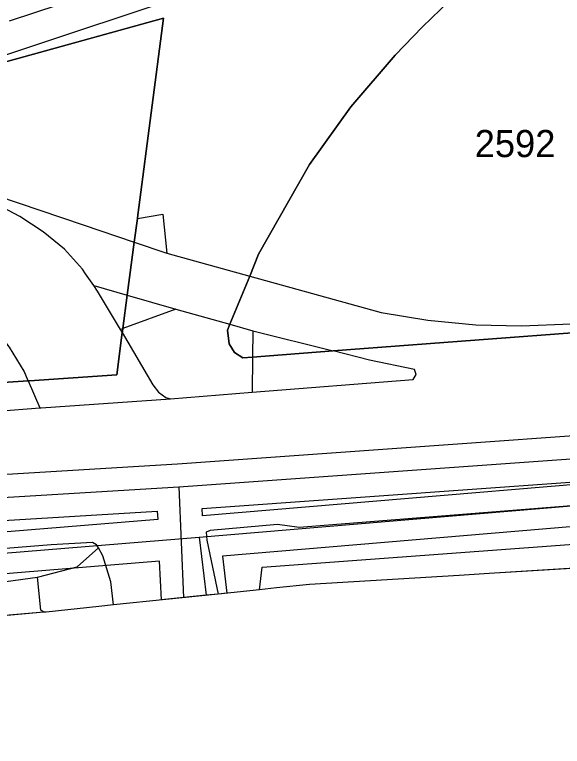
# Model space of a CAD drawing. Extents: x -263423 to -261326, y -1240067 to -1237864.
# Drawn here: x -262739.6 to -262699.3, y -1240060.9 to -1240007 of the extents above; entities that cross this region are included whole.
import ezdxf

# ---------------------------------------------------------------- set-up
doc = ezdxf.new("R2010")
doc.units = 0
for name, color, linetype in [('body_kn', 7, 'Continuous'), ('katuz_linie', 7, 'Continuous'), ('kladpar_druhypozemkov', 7, 'Continuous'), ('kladpar_hranice', 7, 'Continuous'), ('kladpar_parcelnecisla', 7, 'Continuous'), ('kladpar_plochy', 7, 'Continuous'), ('linie', 7, 'Continuous'), ('tarchy_linie', 7, 'Continuous'), ('zappar_hrandruhpozemk', 7, 'Continuous'), ('zuob_linie', 7, 'Continuous'), ('zuob_plochy', 7, 'Continuous')]:
    doc.layers.add(name, color=color, linetype=linetype)

msp = doc.modelspace()

# ---------------------------------------------------------------- linework, layer by layer
at = {"layer": 'body_kn'}
for p, q in [((-262728.66, -1240007.27), (-262728.66, -1240007.27)), ((-262728.66, -1240007.27), (-262728.66, -1240007.27)), ((-262709.56, -1240007.91), (-262709.56, -1240007.91)), ((-262711.59, -1240010), (-262711.59, -1240010)), ((-262714.84, -1240013.82), (-262714.84, -1240013.82)), ((-262717.9, -1240018.07), (-262717.9, -1240018.07)), ((-262730.48, -1240021.23), (-262730.48, -1240021.23)), ((-262739.23, -1240021.9), (-262739.23, -1240021.9)), ((-262730.55, -1240021.78), (-262730.55, -1240021.78)), ((-262728.7, -1240021.72), (-262728.7, -1240021.72)), ((-262734.58, -1240022.5), (-262734.58, -1240022.5)), ((-262730.58, -1240022.04), (-262730.58, -1240022.04)), ((-262730.58, -1240022.04), (-262730.58, -1240022.04)), ((-262737.53, -1240023.02), (-262737.53, -1240023.02)), ((-262730.81, -1240023.78), (-262730.81, -1240023.78)), ((-262730.81, -1240023.78), (-262730.81, -1240023.78)), ((-262735.96, -1240024.3), (-262735.96, -1240024.3)), ((-262728.41, -1240024.59), (-262728.41, -1240024.59)), ((-262728.41, -1240024.59), (-262728.41, -1240024.59)), ((-262721.65, -1240024.68), (-262721.65, -1240024.68)), ((-262734.63, -1240025.78), (-262734.63, -1240025.78)), ((-262734.39, -1240026.12), (-262734.39, -1240026.12)), ((-262722.3, -1240026.28), (-262722.3, -1240026.28)), ((-262722.3, -1240026.28), (-262722.3, -1240026.28)), ((-262733.8, -1240026.99), (-262733.8, -1240026.99)), ((-262733.8, -1240026.99), (-262733.8, -1240026.99)), ((-262733.52, -1240027.4), (-262733.52, -1240027.4)), ((-262731.33, -1240027.7), (-262731.33, -1240027.7)), ((-262731.33, -1240027.7), (-262731.33, -1240027.7)), ((-262727.74, -1240028.72), (-262727.74, -1240028.72)), ((-262712.61, -1240028.96), (-262712.61, -1240028.96)), ((-262723.77, -1240029.84), (-262723.77, -1240029.84)), ((-262723.77, -1240029.84), (-262723.77, -1240029.84)), ((-262709.16, -1240029.54), (-262709.16, -1240029.54)), ((-262705.64, -1240029.88), (-262705.64, -1240029.88)), ((-262702.26, -1240029.96), (-262702.26, -1240029.96)), ((-262731.83, -1240030.22), (-262731.83, -1240030.22)), ((-262731.83, -1240030.22), (-262731.83, -1240030.22)), ((-262731.69, -1240030.45), (-262731.69, -1240030.45)), ((-262731.69, -1240030.45), (-262731.69, -1240030.45)), ((-262731.68, -1240030.4), (-262731.68, -1240030.4)), ((-262731.65, -1240030.15), (-262731.65, -1240030.15)), ((-262723.94, -1240030.27), (-262723.94, -1240030.27)), ((-262722.08, -1240030.32), (-262722.08, -1240030.32)), ((-262723.81, -1240031.29), (-262723.81, -1240031.29)), ((-262723.43, -1240031.92), (-262723.43, -1240031.92)), ((-262716.16, -1240031.8), (-262716.16, -1240031.8)), ((-262722.8, -1240032.3), (-262722.8, -1240032.3)), ((-262722.1, -1240032.25), (-262722.1, -1240032.25)), ((-262722.1, -1240032.25), (-262722.1, -1240032.25)), ((-262713.46, -1240032.47), (-262713.46, -1240032.47)), ((-262738.93, -1240033.28), (-262738.93, -1240033.28)), ((-262710.15, -1240033.17), (-262710.15, -1240033.17)), ((-262732.09, -1240033.57), (-262732.09, -1240033.57)), ((-262710.04, -1240033.55), (-262710.04, -1240033.55)), ((-262738.63, -1240034.01), (-262738.63, -1240034.01)), ((-262738.63, -1240034.01), (-262738.63, -1240034.01)), ((-262738.53, -1240034), (-262738.53, -1240034)), ((-262729.43, -1240034.3), (-262729.43, -1240034.3)), ((-262710.25, -1240033.9), (-262710.25, -1240033.9)), ((-262729.02, -1240034.84), (-262729.02, -1240034.84)), ((-262722.13, -1240034.84), (-262722.13, -1240034.84)), ((-262728.49, -1240035.24), (-262728.49, -1240035.24)), ((-262728.14, -1240035.32), (-262728.14, -1240035.32)), ((-262728.14, -1240035.32), (-262728.14, -1240035.32)), ((-262737.77, -1240036), (-262737.77, -1240036)), ((-262737.77, -1240036), (-262737.77, -1240036)), ((-262737.67, -1240036), (-262737.67, -1240036)), ((-262727.63, -1240040.12), (-262727.63, -1240040.12)), ((-262727.53, -1240041.82), (-262727.53, -1240041.82)), ((-262727.53, -1240041.82), (-262727.53, -1240041.82)), ((-262725.81, -1240043.4), (-262725.81, -1240043.4)), ((-262729.11, -1240043.62), (-262729.11, -1240043.62)), ((-262729.11, -1240043.62), (-262729.11, -1240043.62)), ((-262725.79, -1240043.96), (-262725.79, -1240043.96)), ((-262729.08, -1240044.22), (-262729.08, -1240044.22)), ((-262720.26, -1240044.6), (-262720.26, -1240044.6)), ((-262725.22, -1240045.04), (-262725.22, -1240045.04)), ((-262718.65, -1240044.82), (-262718.65, -1240044.82)), ((-262726.02, -1240045.52), (-262726.02, -1240045.52)), ((-262726.02, -1240045.52), (-262726.02, -1240045.52)), ((-262725.5, -1240045.16), (-262725.5, -1240045.16)), ((-262736.93, -1240046.09), (-262736.93, -1240046.09)), ((-262733.89, -1240045.92), (-262733.89, -1240045.92)), ((-262733.6, -1240046.08), (-262733.6, -1240046.08)), ((-262725.46, -1240045.74), (-262725.46, -1240045.74)), ((-262733.45, -1240046.32), (-262733.45, -1240046.32)), ((-262733.45, -1240046.32), (-262733.45, -1240046.32)), ((-262733.13, -1240046.9), (-262733.13, -1240046.9)), ((-262728.95, -1240047.3), (-262728.95, -1240047.3)), ((-262724.31, -1240046.92), (-262724.31, -1240046.92)), ((-262735.01, -1240047.7), (-262735.01, -1240047.7)), ((-262735.01, -1240047.7), (-262735.01, -1240047.7)), ((-262721.39, -1240047.74), (-262721.39, -1240047.74)), ((-262706.87, -1240048.34), (-262706.87, -1240048.34)), ((-262704.64, -1240048.2), (-262704.64, -1240048.2)), ((-262737.95, -1240048.46), (-262737.95, -1240048.46)), ((-262732.54, -1240048.82), (-262732.54, -1240048.82)), ((-262721.59, -1240049.4), (-262721.59, -1240049.4)), ((-262721.59, -1240049.4), (-262721.59, -1240049.4)), ((-262720.32, -1240049.26), (-262720.32, -1240049.26)), ((-262717.89, -1240049.01), (-262717.89, -1240049.01)), ((-262727.17, -1240049.98), (-262727.17, -1240049.98)), ((-262725.51, -1240049.81), (-262725.51, -1240049.81)), ((-262724.62, -1240049.72), (-262724.62, -1240049.72)), ((-262723.98, -1240049.65), (-262723.98, -1240049.65)), ((-262732.34, -1240050.52), (-262732.34, -1240050.52)), ((-262732.34, -1240050.52), (-262732.34, -1240050.52)), ((-262728.81, -1240050.15), (-262728.81, -1240050.15)), ((-262737.7, -1240050.9), (-262737.7, -1240050.9)), ((-262737.47, -1240051.05), (-262737.47, -1240051.05)), ((-262737.47, -1240051.05), (-262737.47, -1240051.05)), ((-262737.31, -1240051.04), (-262737.31, -1240051.04)), ((-262733.43, -1240050.63), (-262733.43, -1240050.63))]:
    msp.add_line(p, q, dxfattribs=at)
at = {"layer": 'katuz_linie'}
msp.add_lwpolyline([(-262616.25, -1240045.28), (-262618.05, -1240045.31), (-262620.91, -1240045.37), (-262624.14, -1240042.73), (-262660.7, -1240045.33), (-262675.28, -1240046.29), (-262688.85, -1240047.24), (-262704.64, -1240048.2), (-262706.87, -1240048.34), (-262717.89, -1240049.01), (-262720.32, -1240049.26), (-262721.59, -1240049.4), (-262724.62, -1240049.72), (-262732.34, -1240050.52), (-262733.43, -1240050.63), (-262737.31, -1240051.04), (-262737.47, -1240051.05), (-262743.17, -1240051.56)], dxfattribs=at)
at = {"layer": 'kladpar_druhypozemkov'}
msp.add_line((-262702.24, -1240015.66), (-262702.24, -1240015.66), dxfattribs=at)
at = {"layer": 'kladpar_hranice'}
for points in [[(-262636.25, -1240025.7), (-262661.4, -1240027.67), (-262664.59, -1240027.86), (-262671.15, -1240028.37), (-262698.53, -1240030.46), (-262716.16, -1240031.8), (-262722.1, -1240032.25), (-262722.8, -1240032.3), (-262723.43, -1240031.92), (-262723.81, -1240031.29), (-262723.94, -1240030.27), (-262723.77, -1240029.84), (-262722.3, -1240026.28), (-262721.65, -1240024.68), (-262717.9, -1240018.07), (-262714.84, -1240013.82), (-262711.59, -1240010), (-262709.56, -1240007.91), (-262707.58, -1240006), (-262705.61, -1240004.03), (-262703.51, -1240002)], [(-262707.58, -1240006), (-262709.56, -1240007.91), (-262711.59, -1240010), (-262714.84, -1240013.82), (-262717.9, -1240018.07), (-262721.65, -1240024.68), (-262722.3, -1240026.28), (-262723.77, -1240029.84), (-262723.94, -1240030.27), (-262723.81, -1240031.29), (-262723.43, -1240031.92), (-262722.8, -1240032.3), (-262722.1, -1240032.25), (-262716.16, -1240031.8), (-262698.53, -1240030.46), (-262671.15, -1240028.37), (-262664.59, -1240027.86), (-262661.4, -1240027.67), (-262636.25, -1240025.7)], [(-262728.66, -1240007.27), (-262730.48, -1240021.23), (-262730.55, -1240021.78), (-262730.58, -1240022.04), (-262730.81, -1240023.78), (-262731.33, -1240027.7), (-262731.65, -1240030.15), (-262731.68, -1240030.4), (-262731.69, -1240030.45), (-262732.09, -1240033.57), (-262738.53, -1240034), (-262738.63, -1240034.01), (-262770.18, -1240036.11), (-262770.81, -1240036.05), (-262771.32, -1240035.92), (-262771.83, -1240035.66), (-262772.28, -1240035.22), (-262772.53, -1240034.71), (-262776.55, -1240020.54), (-262770.14, -1240018.77), (-262757.12, -1240015.16), (-262756.97, -1240015.12), (-262749.26, -1240012.98), (-262728.66, -1240007.27)], [(-262732.09, -1240033.57), (-262731.69, -1240030.45), (-262731.68, -1240030.4), (-262731.65, -1240030.15), (-262731.33, -1240027.7), (-262730.81, -1240023.78), (-262730.58, -1240022.04), (-262730.55, -1240021.78), (-262730.48, -1240021.23), (-262728.66, -1240007.27), (-262749.26, -1240012.98), (-262756.97, -1240015.12), (-262757.12, -1240015.16), (-262770.14, -1240018.77), (-262776.55, -1240020.54), (-262772.53, -1240034.71), (-262772.28, -1240035.22), (-262771.83, -1240035.66), (-262771.32, -1240035.92), (-262770.81, -1240036.05), (-262770.18, -1240036.11), (-262738.63, -1240034.01), (-262738.53, -1240034), (-262732.09, -1240033.57)], [(-262624.14, -1240042.73), (-262660.7, -1240045.33), (-262675.28, -1240046.29), (-262688.85, -1240047.24), (-262704.64, -1240048.2), (-262706.87, -1240048.34), (-262717.89, -1240049.01), (-262720.32, -1240049.26), (-262721.59, -1240049.4), (-262724.62, -1240049.72), (-262732.34, -1240050.52), (-262733.43, -1240050.63), (-262737.31, -1240051.04), (-262737.47, -1240051.05), (-262743.17, -1240051.56)]]:
    msp.add_lwpolyline(points, dxfattribs=at)
at = {"layer": 'kladpar_plochy'}
for p, q in [((-262709.56, -1240007.91), (-262707.58, -1240006)), ((-262707.58, -1240006), (-262709.56, -1240007.91)), ((-262728.66, -1240007.27), (-262749.26, -1240012.98)), ((-262730.48, -1240021.23), (-262728.66, -1240007.27)), ((-262711.59, -1240010), (-262709.56, -1240007.91)), ((-262709.56, -1240007.91), (-262711.59, -1240010)), ((-262714.84, -1240013.82), (-262711.59, -1240010)), ((-262711.59, -1240010), (-262714.84, -1240013.82)), ((-262717.9, -1240018.07), (-262714.84, -1240013.82)), ((-262714.84, -1240013.82), (-262717.9, -1240018.07)), ((-262721.65, -1240024.68), (-262717.9, -1240018.07)), ((-262717.9, -1240018.07), (-262721.65, -1240024.68)), ((-262730.55, -1240021.78), (-262730.48, -1240021.23)), ((-262730.58, -1240022.04), (-262730.55, -1240021.78)), ((-262730.81, -1240023.78), (-262730.58, -1240022.04)), ((-262731.33, -1240027.7), (-262730.81, -1240023.78)), ((-262722.3, -1240026.28), (-262721.65, -1240024.68)), ((-262721.65, -1240024.68), (-262722.3, -1240026.28)), ((-262723.77, -1240029.84), (-262722.3, -1240026.28)), ((-262722.3, -1240026.28), (-262723.77, -1240029.84)), ((-262731.65, -1240030.15), (-262731.33, -1240027.7)), ((-262723.94, -1240030.27), (-262723.77, -1240029.84)), ((-262723.77, -1240029.84), (-262723.94, -1240030.27)), ((-262732.09, -1240033.57), (-262731.69, -1240030.45)), ((-262731.69, -1240030.45), (-262731.68, -1240030.4)), ((-262731.68, -1240030.4), (-262731.65, -1240030.15)), ((-262723.81, -1240031.29), (-262723.94, -1240030.27)), ((-262723.94, -1240030.27), (-262723.81, -1240031.29)), ((-262698.53, -1240030.46), (-262716.16, -1240031.8)), ((-262716.16, -1240031.8), (-262698.53, -1240030.46)), ((-262723.43, -1240031.92), (-262723.81, -1240031.29)), ((-262723.81, -1240031.29), (-262723.43, -1240031.92)), ((-262722.8, -1240032.3), (-262723.43, -1240031.92)), ((-262723.43, -1240031.92), (-262722.8, -1240032.3)), ((-262716.16, -1240031.8), (-262722.1, -1240032.25)), ((-262722.1, -1240032.25), (-262716.16, -1240031.8)), ((-262722.1, -1240032.25), (-262722.8, -1240032.3)), ((-262722.8, -1240032.3), (-262722.1, -1240032.25)), ((-262738.53, -1240034), (-262732.09, -1240033.57)), ((-262770.18, -1240036.11), (-262738.63, -1240034.01)), ((-262738.63, -1240034.01), (-262738.53, -1240034)), ((-262688.85, -1240047.24), (-262704.64, -1240048.2)), ((-262706.87, -1240048.34), (-262717.89, -1240049.01)), ((-262704.64, -1240048.2), (-262706.87, -1240048.34)), ((-262721.59, -1240049.4), (-262724.62, -1240049.72)), ((-262720.32, -1240049.26), (-262721.59, -1240049.4)), ((-262717.89, -1240049.01), (-262720.32, -1240049.26)), ((-262724.62, -1240049.72), (-262732.34, -1240050.52)), ((-262732.34, -1240050.52), (-262733.43, -1240050.63)), ((-262737.47, -1240051.05), (-262743.17, -1240051.56)), ((-262737.31, -1240051.04), (-262737.47, -1240051.05)), ((-262733.43, -1240050.63), (-262737.31, -1240051.04))]:
    msp.add_line(p, q, dxfattribs=at)
msp.add_lwpolyline([(-262728.66, -1240007.27), (-262730.48, -1240021.23), (-262730.55, -1240021.78), (-262730.58, -1240022.04), (-262730.81, -1240023.78), (-262731.33, -1240027.7), (-262731.65, -1240030.15), (-262731.68, -1240030.4), (-262731.69, -1240030.45), (-262732.09, -1240033.57), (-262738.53, -1240034), (-262738.63, -1240034.01), (-262770.18, -1240036.11), (-262770.81, -1240036.05), (-262771.32, -1240035.92), (-262771.83, -1240035.66), (-262772.28, -1240035.22), (-262772.53, -1240034.71), (-262776.55, -1240020.54), (-262770.14, -1240018.77), (-262757.12, -1240015.16), (-262756.97, -1240015.12), (-262749.26, -1240012.98)], close=True, dxfattribs=at)
at = {"layer": 'linie'}
msp.add_lwpolyline([(-262421.19, -1239851.89), (-262568.77, -1239934.2), (-262613.54, -1239959.06), (-262617.16, -1239961.07), (-262633.41, -1239970.09), (-262639.27, -1239973.21), (-262645.25, -1239976.1), (-262651.32, -1239978.78), (-262657.5, -1239981.22), (-262663.75, -1239983.44), (-262670.09, -1239985.43), (-262690.27, -1239991.35), (-262697.23, -1239993.45), (-262703.5, -1239995.46), (-262740.02, -1240007.49)], dxfattribs=at)
at = {"layer": 'tarchy_linie'}
for p, q in [((-262727.53, -1240041.82), (-262727.17, -1240049.98)), ((-262726.02, -1240045.52), (-262725.51, -1240049.81))]:
    msp.add_line(p, q, dxfattribs=at)
for points in [[(-262778.77, -1240043.22), (-262727.63, -1240040.12), (-262676.74, -1240036.48), (-262628.66, -1240034.83), (-262627.71, -1240036.5), (-262627.08, -1240037.59), (-262626.56, -1240038.49), (-262625.7, -1240040.01), (-262652.68, -1240040.88), (-262724.31, -1240046.92), (-262723.98, -1240049.65), (-262724.62, -1240049.72), (-262725.51, -1240049.81), (-262727.17, -1240049.98), (-262728.81, -1240050.15), (-262728.95, -1240047.3), (-262837.23, -1240056.18)], [(-262945.46, -1240057.74), (-262890.22, -1240053.85), (-262834.76, -1240049.26), (-262778.64, -1240044.92), (-262727.53, -1240041.82), (-262676.62, -1240038.18), (-262627.71, -1240036.5)], [(-263093.5, -1240039.64), (-263090.32, -1240037.28), (-263022.59, -1240046.96), (-262979.12, -1240055.85), (-262953.16, -1240060.49), (-262950.32, -1240058.72), (-262934.26, -1240060.94), (-262886.38, -1240058.16), (-262837.34, -1240054.64), (-262726.02, -1240045.52), (-262652.81, -1240039.36), (-262626.56, -1240038.49)], [(-262682.57, -1240040.32), (-262725.79, -1240043.96), (-262725.81, -1240043.4), (-262682.57, -1240040.32)], [(-262729.11, -1240043.62), (-262729.08, -1240044.22), (-262837.45, -1240053.1), (-262886.48, -1240056.62), (-262934.04, -1240059.41), (-262937.76, -1240058.9), (-262890.1, -1240055.55), (-262834.62, -1240050.95), (-262778.51, -1240046.6), (-262729.11, -1240043.62)]]:
    msp.add_lwpolyline(points, dxfattribs=at)
at = {"layer": 'zappar_hrandruhpozemk'}
for p, q in [((-262745.43, -1240018.84), (-262734.58, -1240022.5)), ((-262730.58, -1240022.04), (-262728.7, -1240021.72)), ((-262728.7, -1240021.72), (-262728.41, -1240024.59)), ((-262734.58, -1240022.5), (-262730.81, -1240023.78)), ((-262735.96, -1240024.3), (-262737.53, -1240023.02)), ((-262730.81, -1240023.78), (-262728.41, -1240024.59)), ((-262728.41, -1240024.59), (-262722.3, -1240026.28)), ((-262733.8, -1240026.99), (-262731.33, -1240027.7)), ((-262731.33, -1240027.7), (-262727.74, -1240028.72)), ((-262727.74, -1240028.72), (-262731.65, -1240030.15)), ((-262727.74, -1240028.72), (-262723.77, -1240029.84)), ((-262723.77, -1240029.84), (-262722.08, -1240030.32)), ((-262731.83, -1240030.22), (-262731.65, -1240030.15)), ((-262722.08, -1240030.32), (-262722.1, -1240032.25)), ((-262722.08, -1240030.32), (-262716.16, -1240031.8)), ((-262722.1, -1240032.25), (-262722.13, -1240034.84)), ((-262738.63, -1240034.01), (-262737.77, -1240036)), ((-262737.67, -1240036), (-262728.14, -1240035.32)), ((-262771.7, -1240038.65), (-262737.77, -1240036)), ((-262737.77, -1240036), (-262737.67, -1240036)), ((-262674.97, -1240041.33), (-262718.65, -1240044.82)), ((-262736.93, -1240046.09), (-262775.52, -1240049.13)), ((-262735.01, -1240047.7), (-262733.45, -1240046.32)), ((-262721.59, -1240049.4), (-262721.39, -1240047.74))]:
    msp.add_line(p, q, dxfattribs=at)
for points in [[(-262681.51, -1239991.91), (-262681.98, -1239991.97), (-262682.82, -1239992.1), (-262684.7, -1239992.53), (-262687.84, -1239993.2), (-262697.88, -1239996.01), (-262706.61, -1239998.79), (-262749.26, -1240012.98)], [(-262737.53, -1240023.02), (-262739.23, -1240021.9), (-262742.7, -1240020.08), (-262745.43, -1240018.84), (-262748.28, -1240017.86), (-262756.29, -1240015.32), (-262756.97, -1240015.12)], [(-262738.63, -1240034.01), (-262738.93, -1240033.28), (-262740.01, -1240031.52), (-262741.21, -1240029.98), (-262742.69, -1240028.66), (-262745.25, -1240027.04), (-262748.1, -1240025.86), (-262753.78, -1240023.94)], [(-262731.69, -1240030.45), (-262731.83, -1240030.22), (-262733.52, -1240027.4), (-262733.8, -1240026.99), (-262734.39, -1240026.12), (-262734.63, -1240025.78), (-262735.96, -1240024.3)], [(-262722.3, -1240026.28), (-262712.61, -1240028.96), (-262709.16, -1240029.54), (-262705.64, -1240029.88), (-262702.26, -1240029.96), (-262698.61, -1240029.8)], [(-262731.69, -1240030.45), (-262729.43, -1240034.3), (-262729.02, -1240034.84), (-262728.49, -1240035.24), (-262728.14, -1240035.32)], [(-262710.25, -1240033.9), (-262710.04, -1240033.55), (-262710.15, -1240033.17), (-262713.46, -1240032.47), (-262716.16, -1240031.8)], [(-262728.14, -1240035.32), (-262722.13, -1240034.84), (-262710.25, -1240033.9)], [(-262721.39, -1240047.74), (-262674.14, -1240044.25), (-262629.49, -1240041.08)], [(-262718.65, -1240044.82), (-262720.26, -1240044.6), (-262725.22, -1240045.04), (-262725.5, -1240045.16), (-262725.46, -1240045.74), (-262724.62, -1240049.72)], [(-262733.45, -1240046.32), (-262733.6, -1240046.08), (-262733.89, -1240045.92), (-262736.93, -1240046.09)], [(-262732.34, -1240050.52), (-262732.54, -1240048.82), (-262733.13, -1240046.9), (-262733.45, -1240046.32)], [(-262814.81, -1240057.01), (-262783.16, -1240054.02), (-262767.05, -1240052.44), (-262737.95, -1240048.46), (-262735.01, -1240047.7)], [(-262737.47, -1240051.05), (-262737.7, -1240050.9), (-262737.95, -1240048.46)]]:
    msp.add_lwpolyline(points, dxfattribs=at)
at = {"layer": 'zuob_linie'}
msp.add_lwpolyline([(-262616.25, -1240045.28), (-262618.05, -1240045.31), (-262620.91, -1240045.37), (-262624.14, -1240042.73), (-262660.7, -1240045.33), (-262675.28, -1240046.29), (-262688.85, -1240047.24), (-262704.64, -1240048.2), (-262706.87, -1240048.34), (-262717.89, -1240049.01), (-262720.32, -1240049.26), (-262721.59, -1240049.4), (-262724.62, -1240049.72), (-262732.34, -1240050.52), (-262733.43, -1240050.63), (-262737.31, -1240051.04), (-262737.47, -1240051.05), (-262743.17, -1240051.56)], dxfattribs=at)
at = {"layer": 'zuob_plochy'}
msp.add_lwpolyline([(-262616.25, -1240045.28), (-262618.05, -1240045.31), (-262620.91, -1240045.37), (-262624.14, -1240042.73), (-262660.7, -1240045.33), (-262675.28, -1240046.29), (-262688.85, -1240047.24), (-262704.64, -1240048.2), (-262706.87, -1240048.34), (-262717.89, -1240049.01), (-262720.32, -1240049.26), (-262721.59, -1240049.4), (-262724.62, -1240049.72), (-262732.34, -1240050.52), (-262733.43, -1240050.63), (-262737.31, -1240051.04), (-262737.47, -1240051.05), (-262743.17, -1240051.56)], dxfattribs=at)

# ---------------------------------------------------------------- texts
at = {"layer": 'kladpar_parcelnecisla'}
msp.add_text('2592', height=2, dxfattribs=at).set_placement((-262705.718, -1240017.52))

doc.saveas('drawing.dxf')
